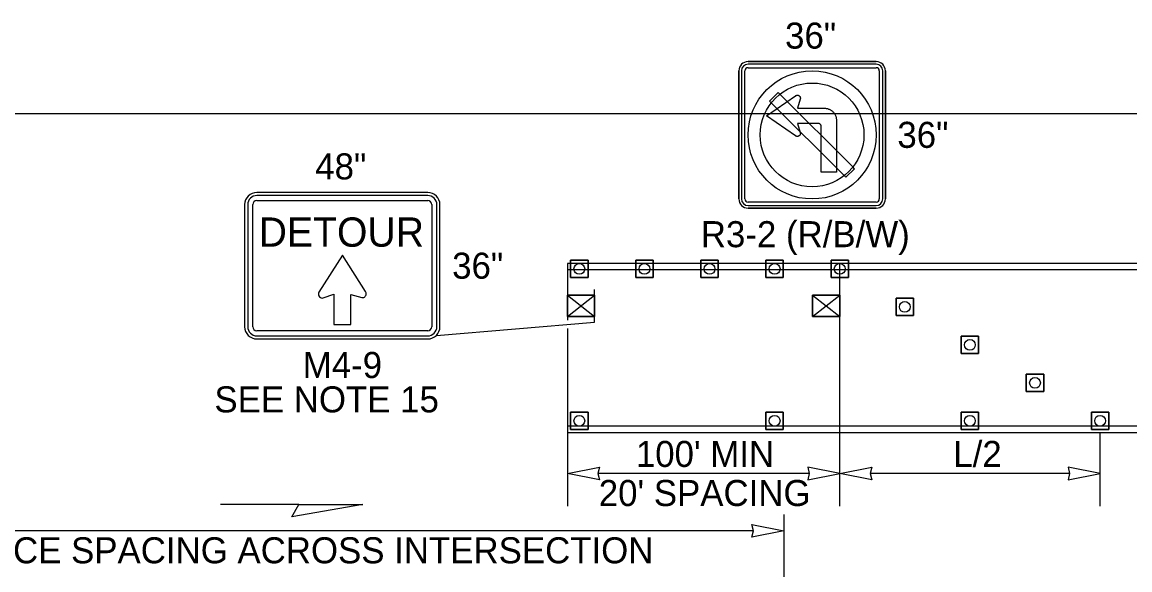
# Model space of a CAD drawing. Extents: x 99958 to 100176, y 99935 to 100011.
# Drawn here: x 100130.884 to 100133.607, y 99974.808 to 99976.153 of the extents above; entities that cross this region are included whole.
import ezdxf

# ---------------------------------------------------------------- set-up
doc = ezdxf.new("R2010")
doc.units = 0
for name, color, linetype in [('RD_MK_LineLane', 7, 'Continuous'), ('RD_MK_LineTwoWayLtTurn', 7, 'Continuous'), ('TR_SN_ConstructionSigns', 7, 'Continuous'), ('TR_WZ_PortableSignMount5ftMinBlk-Org', 7, 'Continuous'), ('TR_WZ_PortableSignMount5ftMinRed-Wht', 7, 'Continuous'), ('TR_WZ_TrafficCone', 7, 'Continuous'), ('TR_WZ_WorkZoneDetails', 7, 'Continuous'), ('TR_WZ_WorkZoneTextCurrent', 7, 'Continuous')]:
    doc.layers.add(name, color=color, linetype=linetype)

msp = doc.modelspace()

# ---------------------------------------------------------------- linework, layer by layer
at = {"layer": 'RD_MK_LineLane'}
msp.add_lwpolyline([(100135.43, 99975.9284), (100128.195, 99975.9284)], dxfattribs=at)
at = {"layer": 'RD_MK_LineTwoWayLtTurn'}
for p, q in [((100135.43, 99975.5604), (100132.2245, 99975.5604)), ((100135.43, 99975.1444), (100132.2245, 99975.1444))]:
    msp.add_line(p, q, dxfattribs=at)
for points in [[(100135.43, 99975.5445), (100132.2245, 99975.5445)], [(100135.43, 99975.1604), (100132.2245, 99975.1604)]]:
    msp.add_lwpolyline(points, dxfattribs=at)
at = {"layer": 'TR_SN_ConstructionSigns'}
for p, q in [((100132.6686, 99976.0564), (100132.9836, 99976.0564)), ((100132.9836, 99976.0564), (100132.6686, 99976.0564)), ((100132.9836, 99976.0564), (100132.6686, 99976.0564)), ((100132.6461, 99975.7189), (100132.6461, 99976.0339)), ((100132.6461, 99976.0339), (100132.6461, 99975.7189)), ((100132.6461, 99976.0339), (100132.6461, 99975.7189)), ((100132.6523, 99976.0339), (100132.6523, 99975.7189)), ((100132.6611, 99975.7189), (100132.6611, 99976.0339)), ((100132.9836, 99976.0502), (100132.6686, 99976.0502)), ((100132.6686, 99976.0414), (100132.9836, 99976.0414)), ((100132.9911, 99976.0339), (100132.9911, 99975.7189)), ((100132.9998, 99975.7189), (100132.9998, 99976.0339)), ((100133.0061, 99976.0339), (100133.0061, 99975.7189)), ((100133.0061, 99975.7189), (100133.0061, 99976.0339)), ((100133.0061, 99975.7189), (100133.0061, 99976.0339)), ((100132.7863, 99975.9729), (100132.787, 99975.9733)), ((100132.787, 99975.9733), (100132.7877, 99975.9735)), ((100132.7877, 99975.9735), (100132.7884, 99975.9737)), ((100132.7884, 99975.9737), (100132.7892, 99975.9738)), ((100132.7892, 99975.9738), (100132.79, 99975.9738)), ((100132.79, 99975.9738), (100132.7908, 99975.9738)), ((100132.7908, 99975.9738), (100132.7915, 99975.9736)), ((100132.7915, 99975.9736), (100132.7923, 99975.9734)), ((100132.7923, 99975.9734), (100132.793, 99975.9731)), ((100132.7137, 99975.9233), (100132.7856, 99975.9725)), ((100132.7856, 99975.9725), (100132.7863, 99975.9729)), ((100132.797, 99975.964), (100132.7899, 99975.942)), ((100132.793, 99975.9731), (100132.7937, 99975.9728)), ((100132.7937, 99975.9728), (100132.7943, 99975.9723)), ((100132.7943, 99975.9723), (100132.7949, 99975.9718)), ((100132.7949, 99975.9718), (100132.7955, 99975.9713)), ((100132.7955, 99975.9713), (100132.796, 99975.9707)), ((100132.796, 99975.9707), (100132.7964, 99975.97)), ((100132.7964, 99975.97), (100132.7967, 99975.9693)), ((100132.7967, 99975.9693), (100132.797, 99975.9686)), ((100132.797, 99975.9686), (100132.7972, 99975.9678)), ((100132.7971, 99975.9647), (100132.797, 99975.964)), ((100132.7973, 99975.9655), (100132.7971, 99975.9647)), ((100132.7972, 99975.9678), (100132.7973, 99975.9671)), ((100132.7973, 99975.9671), (100132.7973, 99975.9663)), ((100132.7973, 99975.9663), (100132.7973, 99975.9655)), ((100132.7856, 99975.874), (100132.7137, 99975.9233)), ((100132.7899, 99975.942), (100132.856, 99975.942)), ((100132.856, 99975.942), (100132.8576, 99975.942)), ((100132.8576, 99975.942), (100132.8591, 99975.9418)), ((100132.8591, 99975.9418), (100132.8607, 99975.9416)), ((100132.8607, 99975.9416), (100132.8622, 99975.9413)), ((100132.8622, 99975.9413), (100132.8637, 99975.941)), ((100132.8637, 99975.941), (100132.8653, 99975.9405)), ((100132.8653, 99975.9405), (100132.8667, 99975.94)), ((100132.8667, 99975.94), (100132.8682, 99975.9394)), ((100132.8682, 99975.9394), (100132.8696, 99975.9387)), ((100132.8696, 99975.9387), (100132.871, 99975.938)), ((100132.871, 99975.938), (100132.8723, 99975.9371)), ((100132.8723, 99975.9371), (100132.8736, 99975.9363)), ((100132.8736, 99975.9363), (100132.8749, 99975.9353)), ((100132.8749, 99975.9353), (100132.876, 99975.9343)), ((100132.876, 99975.9343), (100132.8772, 99975.9332)), ((100132.8772, 99975.9332), (100132.8783, 99975.9321)), ((100132.8783, 99975.9321), (100132.8793, 99975.9309)), ((100132.8793, 99975.9309), (100132.8802, 99975.9297)), ((100132.8802, 99975.9297), (100132.8811, 99975.9283)), ((100132.8811, 99975.9283), (100132.8819, 99975.927)), ((100132.8819, 99975.927), (100132.8827, 99975.9256)), ((100132.8827, 99975.9256), (100132.8834, 99975.9242)), ((100132.8834, 99975.9242), (100132.884, 99975.9228)), ((100132.884, 99975.9228), (100132.8845, 99975.9213)), ((100132.8845, 99975.9213), (100132.8849, 99975.9198)), ((100132.8849, 99975.9198), (100132.8853, 99975.9182)), ((100132.841, 99975.9046), (100132.7899, 99975.9046)), ((100132.7899, 99975.9046), (100132.797, 99975.8825)), ((100132.8418, 99975.9045), (100132.841, 99975.9046)), ((100132.8426, 99975.9044), (100132.8418, 99975.9045)), ((100132.8433, 99975.9042), (100132.8426, 99975.9044)), ((100132.844, 99975.9039), (100132.8433, 99975.9042)), ((100132.8448, 99975.9035), (100132.844, 99975.9039)), ((100132.8454, 99975.9031), (100132.8448, 99975.9035)), ((100132.846, 99975.9026), (100132.8454, 99975.9031)), ((100132.8466, 99975.902), (100132.846, 99975.9026)), ((100132.8471, 99975.9015), (100132.8466, 99975.902)), ((100132.8475, 99975.9008), (100132.8471, 99975.9015)), ((100132.8478, 99975.9001), (100132.8475, 99975.9008)), ((100132.8481, 99975.8993), (100132.8478, 99975.9001)), ((100132.8483, 99975.8986), (100132.8481, 99975.8993)), ((100132.8485, 99975.8978), (100132.8483, 99975.8986)), ((100132.8485, 99975.897), (100132.8485, 99975.8978)), ((100132.8485, 99975.7847), (100132.8485, 99975.897)), ((100132.8853, 99975.9182), (100132.8856, 99975.9167)), ((100132.8856, 99975.9167), (100132.8858, 99975.9151)), ((100132.8858, 99975.9151), (100132.8859, 99975.9136)), ((100132.8859, 99975.9136), (100132.8859, 99975.912)), ((100132.8859, 99975.912), (100132.8859, 99975.7847)), ((100132.7863, 99975.8736), (100132.7856, 99975.874)), ((100132.787, 99975.8733), (100132.7863, 99975.8736)), ((100132.7877, 99975.873), (100132.787, 99975.8733)), ((100132.7884, 99975.8728), (100132.7877, 99975.873)), ((100132.7892, 99975.8727), (100132.7884, 99975.8728)), ((100132.79, 99975.8727), (100132.7892, 99975.8727)), ((100132.7908, 99975.8728), (100132.79, 99975.8727)), ((100132.7915, 99975.8729), (100132.7908, 99975.8728)), ((100132.7923, 99975.8731), (100132.7915, 99975.8729)), ((100132.793, 99975.8734), (100132.7923, 99975.8731)), ((100132.7937, 99975.8738), (100132.793, 99975.8734)), ((100132.7943, 99975.8742), (100132.7937, 99975.8738)), ((100132.7949, 99975.8747), (100132.7943, 99975.8742)), ((100132.7955, 99975.8752), (100132.7949, 99975.8747)), ((100132.796, 99975.8759), (100132.7955, 99975.8752)), ((100132.7964, 99975.8765), (100132.796, 99975.8759)), ((100132.7967, 99975.8772), (100132.7964, 99975.8765)), ((100132.797, 99975.8779), (100132.7967, 99975.8772)), ((100132.797, 99975.8825), (100132.7971, 99975.8818)), ((100132.7972, 99975.8787), (100132.797, 99975.8779)), ((100132.7971, 99975.8818), (100132.7973, 99975.881)), ((100132.7973, 99975.8795), (100132.7972, 99975.8787)), ((100132.7973, 99975.881), (100132.7973, 99975.8802)), ((100132.7973, 99975.8802), (100132.7973, 99975.8795)), ((100132.8859, 99975.7847), (100132.8485, 99975.7847)), ((100131.8813, 99975.735), (100131.4613, 99975.735)), ((100131.4313, 99975.705), (100131.4313, 99975.405)), ((100131.4388, 99975.705), (100131.4388, 99975.405)), ((100131.4513, 99975.405), (100131.4513, 99975.705)), ((100131.8813, 99975.7275), (100131.4613, 99975.7275)), ((100131.4613, 99975.715), (100131.8813, 99975.715)), ((100131.8913, 99975.705), (100131.8913, 99975.405)), ((100131.9038, 99975.405), (100131.9038, 99975.705)), ((100131.9113, 99975.405), (100131.9113, 99975.705)), ((100132.9836, 99975.7114), (100132.6686, 99975.7114)), ((100132.6686, 99975.7027), (100132.9836, 99975.7027)), ((100132.9836, 99975.6964), (100132.6686, 99975.6964)), ((100132.6686, 99975.6964), (100132.9836, 99975.6964)), ((100132.6686, 99975.6964), (100132.9836, 99975.6964)), ((100131.8813, 99975.395), (100131.4613, 99975.395)), ((100131.4613, 99975.3825), (100131.8813, 99975.3825)), ((100131.4613, 99975.375), (100131.8813, 99975.375))]:
    msp.add_line(p, q, dxfattribs=at)
for points in [[(100132.9262, 99975.7975), (100132.7471, 99975.9766), (100132.7429, 99975.9808), (100132.7217, 99975.9596), (100132.905, 99975.7763), (100132.9092, 99975.7721), (100132.9304, 99975.7933), (100132.9262, 99975.7975)], [(100131.6715, 99975.5809), (100131.6138, 99975.4897), (100131.6132, 99975.4883), (100131.6126, 99975.4857), (100131.6126, 99975.4835), (100131.6133, 99975.4811), (100131.6149, 99975.4784), (100131.6174, 99975.4765), (100131.6192, 99975.4757), (100131.6221, 99975.4754), (100131.6245, 99975.476), (100131.6503, 99975.485), (100131.6503, 99975.4106), (100131.6927, 99975.4106), (100131.6927, 99975.4845), (100131.719, 99975.4768), (100131.7201, 99975.4766), (100131.7216, 99975.4766), (100131.7228, 99975.4767), (100131.7241, 99975.4771), (100131.7255, 99975.4778), (100131.7266, 99975.4786), (100131.7277, 99975.4798), (100131.7291, 99975.482), (100131.7296, 99975.4834), (100131.7298, 99975.4846), (100131.7299, 99975.4862), (100131.7297, 99975.4882), (100131.7291, 99975.4898), (100131.7283, 99975.4914), (100131.6715, 99975.5809)]]:
    msp.add_lwpolyline(points, dxfattribs=at)
for radius in [0.1575, 0.1275]:
    msp.add_circle((100132.8261, 99975.8764), radius, dxfattribs=at)
for centre, radius, start, end in [((100132.6686, 99976.0339), 0.0225, 90, 180), ((100132.6686, 99976.0339), 0.0225, 90, 180), ((100132.6686, 99976.0339), 0.0225, 90, 180), ((100132.9836, 99976.0339), 0.0225, 0, 90), ((100132.9836, 99976.0339), 0.0225, 0, 90), ((100132.9836, 99976.0339), 0.0225, 0, 90), ((100132.6686, 99976.0339), 0.0162, 90, 180), ((100132.6686, 99976.0339), 0.0075, 90, 180), ((100132.9836, 99976.0339), 0.0162, 0, 90), ((100132.9836, 99976.0339), 0.0075, 0, 90), ((100131.4613, 99975.705), 0.03, 90, 180), ((100131.8813, 99975.705), 0.03, 0, 90), ((100131.4613, 99975.705), 0.0225, 90, 180), ((100131.4613, 99975.705), 0.01, 90, 180), ((100131.8813, 99975.705), 0.0225, 0, 90), ((100131.8813, 99975.705), 0.01, 0, 90), ((100132.6686, 99975.7189), 0.0225, 180, 270), ((100132.6686, 99975.7189), 0.0225, 180, 270), ((100132.6686, 99975.7189), 0.0225, 180, 270), ((100132.6686, 99975.7189), 0.0162, 180, 270), ((100132.6686, 99975.7189), 0.0075, 180, 270), ((100132.9836, 99975.7189), 0.0225, 270, 0), ((100132.9836, 99975.7189), 0.0225, 270, 0), ((100132.9836, 99975.7189), 0.0162, 270, 0), ((100132.9836, 99975.7189), 0.0075, 270, 0), ((100132.9836, 99975.7189), 0.0225, 270, 0), ((100131.4613, 99975.405), 0.03, 180, 270), ((100131.4613, 99975.405), 0.0225, 180, 270), ((100131.4613, 99975.405), 0.01, 180, 270), ((100131.8813, 99975.405), 0.03, 270, 0), ((100131.8813, 99975.405), 0.0225, 270, 0), ((100131.8813, 99975.405), 0.01, 270, 0)]:
    msp.add_arc(centre, radius, start, end, dxfattribs=at)
at = {"layer": 'TR_WZ_PortableSignMount5ftMinBlk-Org'}
for p, q in [((100132.2913, 99975.4164), (100132.2913, 99975.4964)), ((100132.2245, 99975.4824), (100132.2913, 99975.4304)), ((100132.2245, 99975.4304), (100132.2913, 99975.4824)), ((100132.2578, 99975.4565), (100132.2578, 99975.4565)), ((100132.2579, 99975.4564), (100132.2579, 99975.4564))]:
    msp.add_line(p, q, dxfattribs=at)
for points in [[(100132.2245, 99975.4824), (100132.2245, 99975.4304), (100132.2913, 99975.4304), (100132.2913, 99975.4824)], [(100132.2913, 99975.4304), (100132.2245, 99975.4304), (100132.2245, 99975.4824), (100132.2913, 99975.4824)]]:
    msp.add_lwpolyline(points, close=True, dxfattribs=at)
at = {"layer": 'TR_WZ_PortableSignMount5ftMinRed-Wht'}
for p, q in [((100132.8939, 99975.4164), (100132.8939, 99975.4964)), ((100132.8272, 99975.4824), (100132.8939, 99975.4304)), ((100132.8272, 99975.4304), (100132.8939, 99975.4824)), ((100132.8605, 99975.4565), (100132.8605, 99975.4565)), ((100132.8606, 99975.4564), (100132.8606, 99975.4564))]:
    msp.add_line(p, q, dxfattribs=at)
for points in [[(100132.8272, 99975.4824), (100132.8272, 99975.4304), (100132.8939, 99975.4304), (100132.8939, 99975.4824)], [(100132.8939, 99975.4304), (100132.8272, 99975.4304), (100132.8272, 99975.4824), (100132.8939, 99975.4824)]]:
    msp.add_lwpolyline(points, close=True, dxfattribs=at)
at = {"layer": 'TR_WZ_TrafficCone'}
for points in [[(100132.2326, 99975.5684), (100132.2753, 99975.5684), (100132.2753, 99975.5258), (100132.2326, 99975.5258), (100132.2326, 99975.5684)], [(100132.2326, 99975.5258), (100132.2753, 99975.5258), (100132.2753, 99975.5684), (100132.2326, 99975.5684), (100132.2326, 99975.5258)], [(100132.3926, 99975.5684), (100132.4353, 99975.5684), (100132.4353, 99975.5258), (100132.3926, 99975.5258), (100132.3926, 99975.5684)], [(100132.3926, 99975.5258), (100132.4353, 99975.5258), (100132.4353, 99975.5684), (100132.3926, 99975.5684), (100132.3926, 99975.5258)], [(100132.5526, 99975.5684), (100132.5953, 99975.5684), (100132.5953, 99975.5258), (100132.5526, 99975.5258), (100132.5526, 99975.5684)], [(100132.5526, 99975.5258), (100132.5953, 99975.5258), (100132.5953, 99975.5684), (100132.5526, 99975.5684), (100132.5526, 99975.5258)], [(100132.7126, 99975.5684), (100132.7553, 99975.5684), (100132.7553, 99975.5258), (100132.7126, 99975.5258), (100132.7126, 99975.5684)], [(100132.7126, 99975.5258), (100132.7553, 99975.5258), (100132.7553, 99975.5684), (100132.7126, 99975.5684), (100132.7126, 99975.5258)], [(100132.8726, 99975.5684), (100132.9153, 99975.5684), (100132.9153, 99975.5258), (100132.8726, 99975.5258), (100132.8726, 99975.5684)], [(100132.8726, 99975.5258), (100132.9153, 99975.5258), (100132.9153, 99975.5684), (100132.8726, 99975.5684), (100132.8726, 99975.5258)], [(100132.8726, 99975.5684), (100132.9153, 99975.5684), (100132.9153, 99975.5258), (100132.8726, 99975.5258), (100132.8726, 99975.5684)], [(100132.8726, 99975.5258), (100132.9153, 99975.5258), (100132.9153, 99975.5684), (100132.8726, 99975.5684), (100132.8726, 99975.5258)], [(100133.0326, 99975.4751), (100133.0753, 99975.4751), (100133.0753, 99975.4325), (100133.0326, 99975.4325), (100133.0326, 99975.4751)], [(100133.0326, 99975.4325), (100133.0753, 99975.4325), (100133.0753, 99975.4751), (100133.0326, 99975.4751), (100133.0326, 99975.4325)], [(100133.1926, 99975.3818), (100133.2353, 99975.3818), (100133.2353, 99975.3391), (100133.1926, 99975.3391), (100133.1926, 99975.3818)], [(100133.1926, 99975.3391), (100133.2353, 99975.3391), (100133.2353, 99975.3818), (100133.1926, 99975.3818), (100133.1926, 99975.3391)], [(100133.3526, 99975.2884), (100133.3953, 99975.2884), (100133.3953, 99975.2458), (100133.3526, 99975.2458), (100133.3526, 99975.2884)], [(100133.3526, 99975.2458), (100133.3953, 99975.2458), (100133.3953, 99975.2884), (100133.3526, 99975.2884), (100133.3526, 99975.2458)], [(100132.2326, 99975.1951), (100132.2753, 99975.1951), (100132.2753, 99975.1525), (100132.2326, 99975.1525), (100132.2326, 99975.1951)], [(100132.2326, 99975.1525), (100132.2753, 99975.1525), (100132.2753, 99975.1951), (100132.2326, 99975.1951), (100132.2326, 99975.1525)], [(100132.7126, 99975.1951), (100132.7553, 99975.1951), (100132.7553, 99975.1525), (100132.7126, 99975.1525), (100132.7126, 99975.1951)], [(100132.7126, 99975.1525), (100132.7553, 99975.1525), (100132.7553, 99975.1951), (100132.7126, 99975.1951), (100132.7126, 99975.1525)], [(100133.1926, 99975.1951), (100133.2353, 99975.1951), (100133.2353, 99975.1525), (100133.1926, 99975.1525), (100133.1926, 99975.1951)], [(100133.1926, 99975.1525), (100133.2353, 99975.1525), (100133.2353, 99975.1951), (100133.1926, 99975.1951), (100133.1926, 99975.1525)], [(100133.5126, 99975.1951), (100133.5553, 99975.1951), (100133.5553, 99975.1525), (100133.5126, 99975.1525), (100133.5126, 99975.1951)], [(100133.5126, 99975.1525), (100133.5553, 99975.1525), (100133.5553, 99975.1951), (100133.5126, 99975.1951), (100133.5126, 99975.1525)]]:
    msp.add_lwpolyline(points, dxfattribs=at)
for centre in [(100132.2539, 99975.5471), (100132.4139, 99975.5471), (100132.5739, 99975.5471), (100132.7339, 99975.5471), (100132.8939, 99975.5471), (100132.8939, 99975.5471), (100133.0539, 99975.4538), (100133.2139, 99975.3604), (100133.3739, 99975.2671), (100132.2539, 99975.1738), (100132.7339, 99975.1738), (100133.2139, 99975.1738), (100133.5339, 99975.1738)]:
    msp.add_circle(centre, 0.0133, dxfattribs=at)
at = {"layer": 'TR_WZ_WorkZoneDetails'}
for p, q in [((100132.2245, 99975.5604), (100132.2245, 99975.4208)), ((100132.8939, 99974.9644), (100132.8939, 99975.5604)), ((100131.9025, 99975.3838), (100132.2913, 99975.4164)), ((100132.2245, 99975.4008), (100132.2245, 99974.9644)), ((100133.5339, 99974.9644), (100133.5339, 99975.1444)), ((100132.8189, 99975.0444), (100132.2995, 99975.0444)), ((100133.4589, 99975.0444), (100132.9689, 99975.0444)), ((100131.5648, 99974.9684), (100131.3719, 99974.9684)), ((100132.7569, 99974.9436), (100132.7569, 99974.3924)), ((100132.682, 99974.9036), (100130.4119, 99974.9036))]:
    msp.add_line(p, q, dxfattribs=at)
for points in [[(100132.2245, 99975.0444), (100132.3032, 99975.0599), (100132.2995, 99975.0444), (100132.3032, 99975.029)], [(100132.8939, 99975.0444), (100132.8153, 99975.0599), (100132.8189, 99975.0444), (100132.8153, 99975.029)], [(100132.8939, 99975.0444), (100132.9725, 99975.0599), (100132.9689, 99975.0444), (100132.9725, 99975.029)], [(100133.5339, 99975.0444), (100133.4553, 99975.0599), (100133.4589, 99975.0444), (100133.4553, 99975.029)], [(100131.722, 99974.9684), (100131.5469, 99974.9376), (100131.5648, 99974.9684)], [(100132.7569, 99974.9036), (100132.6783, 99974.8882), (100132.682, 99974.9036), (100132.6783, 99974.9191)]]:
    msp.add_lwpolyline(points, close=True, dxfattribs=at)

# ---------------------------------------------------------------- texts
at = {"layer": 'TR_SN_ConstructionSigns'}
for s, height, p in [('36"', 0.064, (100132.7596, 99976.0884)), ('36"', 0.064, (100133.0356, 99975.8445)), ('48"', 0.064, (100131.6048, 99975.767)), ('DETOUR', 0.072, (100131.4657, 99975.6016)), ('R3-2 (R/B/W)', 0.064, (100132.5526, 99975.6004)), ('36"', 0.064, (100131.9413, 99975.523)), ('M4-9', 0.064, (100131.5741, 99975.279)), ('SEE NOTE 15', 0.064, (100131.357, 99975.1945))]:
    msp.add_text(s, height=height, rotation=360, dxfattribs=at).set_placement(p)
at = {"layer": 'TR_WZ_WorkZoneTextCurrent'}
for s, p in [("100' MIN", (100132.3929, 99975.0604)), ('L/2', (100133.1731, 99975.0604)), ("20' SPACING", (100132.3017, 99974.9644)), ("20' DEVICE SPACING ACROSS INTERSECTION", (100130.5269, 99974.8236))]:
    msp.add_text(s, height=0.064, dxfattribs=at).set_placement(p)

doc.saveas('drawing.dxf')
